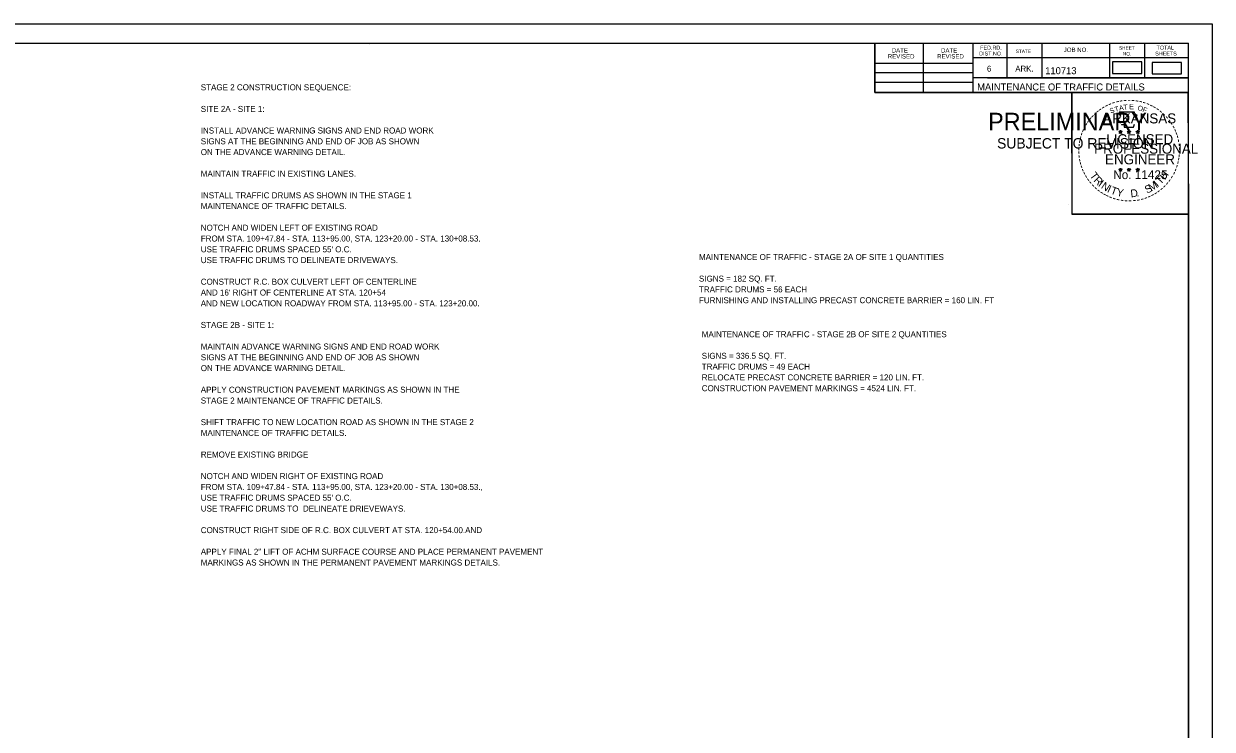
# Model space of a CAD drawing. Extents: x 1678017 to 1687792, y 404433 to 413488.
# Drawn here: x 1682229 to 1683417, y 411051 to 411756 of the extents above; entities that cross this region are included whole.
import ezdxf

# ---------------------------------------------------------------- set-up
doc = ezdxf.new("R2010")
doc.units = 0
for name, color, linetype in [('Default', 7, 'Continuous'), ('S_BUILDING', 7, 'Continuous'), ('S_GATE', 7, 'Continuous'), ('S_MSC_PT_SYM', 7, 'Continuous'), ('S_STREAM', 7, 'Continuous'), ('S_UNDERGROUND_CABLE', 7, 'Continuous')]:
    doc.layers.add(name, color=color, linetype=linetype)

msp = doc.modelspace()

# ---------------------------------------------------------------- linework, layer by layer
at = {"layer": 'Default'}
for points in [[(1683317.2, 411706.3), (1683346.4, 411706.3), (1683346.4, 411717.9), (1683317.2, 411717.9)], [(1683357, 411705.9), (1683386.2, 411705.9), (1683386.2, 411717.5), (1683357, 411717.5)]]:
    msp.add_lwpolyline(points, close=True, dxfattribs=at)
at = {"layer": 'S_BUILDING'}
for p, q in [((1681812.2, 411736.7), (1683393.1, 411736.7)), ((1682574.8, 411735.4), (1682574.8, 411735.4)), ((1682574.8, 411735.4), (1682574.8, 411735.4)), ((1683079.9, 411687.3), (1683079.9, 411736.7)), ((1683128.3, 411687.3), (1683128.3, 411736.7)), ((1683177.6, 411736.7), (1683177.6, 411687.3)), ((1683211.8, 411736.7), (1683211.8, 411702)), ((1683246.5, 411736.7), (1683246.5, 411702)), ((1683314.4, 411736.7), (1683314.4, 411702)), ((1683349.1, 411736.7), (1683349.1, 411702)), ((1683393.1, 410709.4), (1683393.1, 411736.7)), ((1683393.1, 411722), (1683177.6, 411722)), ((1683393.1, 411722.1), (1683393.1, 411722.1)), ((1683079.9, 411716.6), (1683177.6, 411716.6)), ((1683079.9, 411707.3), (1683177.6, 411707.3)), ((1683079.9, 411697.6), (1683177.6, 411697.6)), ((1683393.1, 411702), (1683177.6, 411702)), ((1683192.4, 411702), (1683393.1, 411702)), ((1683393.1, 411687.3), (1683079.9, 411687.3))]:
    msp.add_line(p, q, dxfattribs=at)
at = {"layer": 'S_GATE'}
for p, q in [((1683323.6, 411648.5), (1683325.3, 411648)), ((1683323.6, 411648.5), (1683324.8, 411648.3)), ((1683323.6, 411648.5), (1683324.7, 411647.9)), ((1683324.2, 411646.5), (1683325.3, 411648)), ((1683324.2, 411646.5), (1683324.9, 411647.7)), ((1683324.2, 411646.5), (1683325.3, 411647.6)), ((1683325.3, 411649.8), (1683325.1, 411648.6)), ((1683325.3, 411648), (1683325.3, 411649.8)), ((1683325.3, 411649.8), (1683325.5, 411648.6)), ((1683327, 411648.5), (1683325.3, 411648)), ((1683326.4, 411646.5), (1683325.3, 411648)), ((1683326.4, 411646.5), (1683325.3, 411647.6)), ((1683327, 411648.5), (1683325.6, 411648.3)), ((1683326.4, 411646.5), (1683325.7, 411648)), ((1683327, 411648.5), (1683326, 411648)), ((1683331.9, 411648.5), (1683333.7, 411648)), ((1683331.9, 411648.5), (1683333.2, 411648.3)), ((1683331.9, 411648.5), (1683333.1, 411647.9)), ((1683332.6, 411646.5), (1683333.7, 411648)), ((1683332.6, 411646.5), (1683333.2, 411647.7)), ((1683332.6, 411646.5), (1683333.6, 411647.6)), ((1683333.7, 411649.8), (1683333.4, 411648.6)), ((1683334.7, 411646.5), (1683333.6, 411647.6)), ((1683333.7, 411648), (1683333.7, 411649.8)), ((1683333.7, 411649.8), (1683333.9, 411648.6)), ((1683335.4, 411648.5), (1683333.7, 411648)), ((1683334.7, 411646.5), (1683333.7, 411648)), ((1683335.4, 411648.5), (1683334, 411648.3)), ((1683334.7, 411646.5), (1683334, 411648)), ((1683335.4, 411648.5), (1683334.4, 411648)), ((1683340.7, 411648.5), (1683342.5, 411647.9)), ((1683340.7, 411648.5), (1683342, 411648.3)), ((1683340.7, 411648.5), (1683341.9, 411647.9)), ((1683341.4, 411646.4), (1683342.5, 411647.9)), ((1683341.4, 411646.4), (1683342, 411647.7)), ((1683341.4, 411646.4), (1683342.5, 411647.5)), ((1683342.5, 411649.8), (1683342.3, 411648.5)), ((1683342.5, 411647.9), (1683342.5, 411649.8)), ((1683342.5, 411649.8), (1683342.7, 411648.5)), ((1683344.2, 411648.5), (1683342.5, 411647.9)), ((1683343.5, 411646.4), (1683342.5, 411647.9)), ((1683343.5, 411646.4), (1683342.5, 411647.5)), ((1683344.2, 411648.5), (1683342.8, 411648.2)), ((1683343.5, 411646.4), (1683342.9, 411647.9)), ((1683344.2, 411648.5), (1683343.2, 411648)), ((1683325.3, 411611.9), (1683325.1, 411610.7)), ((1683325.3, 411610.1), (1683325.3, 411611.9)), ((1683325.3, 411611.9), (1683325.5, 411610.7)), ((1683333.6, 411611.9), (1683333.4, 411610.7)), ((1683333.6, 411610.1), (1683333.6, 411611.9)), ((1683333.6, 411611.9), (1683333.9, 411610.7)), ((1683342.5, 411611.9), (1683342.3, 411610.6)), ((1683342.5, 411610.1), (1683342.5, 411611.9)), ((1683342.5, 411611.9), (1683342.7, 411610.6)), ((1683323.5, 411610.7), (1683325.3, 411610.1)), ((1683323.5, 411610.7), (1683324.8, 411610.5)), ((1683323.5, 411610.7), (1683324.7, 411610.1)), ((1683324.2, 411608.6), (1683325.3, 411610.1)), ((1683324.2, 411608.6), (1683324.8, 411609.9)), ((1683324.2, 411608.6), (1683325.3, 411609.7)), ((1683327, 411610.7), (1683325.3, 411610.1)), ((1683326.3, 411608.6), (1683325.3, 411610.1)), ((1683326.3, 411608.6), (1683325.3, 411609.7)), ((1683327, 411610.7), (1683325.6, 411610.4)), ((1683326.3, 411608.6), (1683325.7, 411610.1)), ((1683327, 411610.7), (1683326, 411610.2)), ((1683331.9, 411610.7), (1683333.6, 411610.1)), ((1683331.9, 411610.7), (1683333.1, 411610.5)), ((1683331.9, 411610.7), (1683333.1, 411610.1)), ((1683332.5, 411608.6), (1683333.6, 411610.1)), ((1683332.5, 411608.6), (1683333.2, 411609.9)), ((1683332.5, 411608.6), (1683333.6, 411609.7)), ((1683335.4, 411610.7), (1683333.6, 411610.1)), ((1683334.7, 411608.6), (1683333.6, 411610.1)), ((1683334.7, 411608.6), (1683333.6, 411609.7)), ((1683335.4, 411610.7), (1683333.9, 411610.4)), ((1683334.7, 411608.6), (1683334, 411610.1)), ((1683335.4, 411610.7), (1683334.3, 411610.2)), ((1683340.7, 411610.6), (1683342.5, 411610.1)), ((1683340.7, 411610.6), (1683342, 411610.4)), ((1683340.7, 411610.6), (1683341.9, 411610)), ((1683341.4, 411608.6), (1683342.5, 411610.1)), ((1683341.4, 411608.6), (1683342, 411609.8)), ((1683341.4, 411608.6), (1683342.5, 411609.7)), ((1683344.2, 411610.6), (1683342.5, 411610.1)), ((1683343.5, 411608.6), (1683342.5, 411610.1)), ((1683343.5, 411608.6), (1683342.5, 411609.7)), ((1683344.2, 411610.6), (1683342.8, 411610.4)), ((1683343.5, 411608.6), (1683342.8, 411610)), ((1683344.2, 411610.6), (1683343.2, 411610.1))]:
    msp.add_line(p, q, dxfattribs=at)
for points in [[(1683323.8, 411667.9), (1683325.1, 411663.8)], [(1683341.3, 411663.3), (1683342, 411664.7), (1683338.6, 411664.6), (1683339.3, 411667.9), (1683323.8, 411667.9)], [(1683325.3, 411649.8), (1683326.4, 411646.5), (1683323.6, 411648.5), (1683327, 411648.5), (1683324.2, 411646.5), (1683325.3, 411649.8)], [(1683326.2, 411655.8), (1683326.2, 411655.4), (1683329, 411655.3), (1683328.8, 411652.9), (1683338.1, 411652.9), (1683339.1, 411655.6)], [(1683333.7, 411649.8), (1683334.7, 411646.5), (1683331.9, 411648.5), (1683335.4, 411648.5), (1683332.6, 411646.5), (1683333.7, 411649.8)], [(1683342.5, 411649.8), (1683343.5, 411646.4), (1683340.7, 411648.5), (1683344.2, 411648.5), (1683341.4, 411646.4), (1683342.5, 411649.8)], [(1683325.3, 411611.9), (1683326.3, 411608.6), (1683323.5, 411610.7), (1683327, 411610.7), (1683324.2, 411608.6), (1683325.3, 411611.9)], [(1683333.6, 411611.9), (1683334.7, 411608.6), (1683331.9, 411610.7), (1683335.4, 411610.7), (1683332.5, 411608.6), (1683333.6, 411611.9)], [(1683342.5, 411611.9), (1683343.5, 411608.6), (1683340.7, 411610.6), (1683344.2, 411610.6), (1683341.4, 411608.6), (1683342.5, 411611.9)]]:
    msp.add_lwpolyline(points, dxfattribs=at)
for centre, radius in [((1683325.3, 411648), 0.861), ((1683325.3, 411648), 0.723), ((1683325.3, 411648), 0.579), ((1683325.3, 411648), 0.495), ((1683325.3, 411648), 0.374), ((1683325.3, 411648), 0.248), ((1683325.3, 411648), 0.148), ((1683333.6, 411648), 0.861), ((1683333.6, 411648), 0.723), ((1683333.6, 411648), 0.579), ((1683333.6, 411648), 0.495), ((1683333.6, 411648), 0.374), ((1683333.6, 411648), 0.248), ((1683333.6, 411648), 0.148), ((1683342.5, 411647.9), 0.861), ((1683342.5, 411647.9), 0.723), ((1683342.5, 411647.9), 0.579), ((1683342.5, 411647.9), 0.495), ((1683342.5, 411647.9), 0.374), ((1683342.5, 411647.9), 0.248), ((1683342.5, 411647.9), 0.148), ((1683325.3, 411610.1), 0.861), ((1683325.3, 411610.1), 0.723), ((1683325.3, 411610.1), 0.579), ((1683325.3, 411610.1), 0.495), ((1683325.3, 411610.1), 0.374), ((1683325.3, 411610.1), 0.248), ((1683325.3, 411610.1), 0.148), ((1683333.6, 411610.1), 0.861), ((1683333.6, 411610.1), 0.723), ((1683333.6, 411610.1), 0.579), ((1683333.6, 411610.1), 0.495), ((1683333.6, 411610.1), 0.374), ((1683333.6, 411610.1), 0.248), ((1683333.6, 411610.1), 0.148), ((1683342.5, 411610.1), 0.861), ((1683342.5, 411610.1), 0.723), ((1683342.5, 411610.1), 0.579), ((1683342.5, 411610.1), 0.495), ((1683342.5, 411610.1), 0.374), ((1683342.5, 411610.1), 0.248), ((1683342.5, 411610.1), 0.148)]:
    msp.add_circle(centre, radius, dxfattribs=at)
at = {"layer": 'S_STREAM'}
for p, q in [((1681750.2, 411756.1), (1683416.9, 411756.1)), ((1683273.3, 411575), (1683273.3, 411575))]:
    msp.add_line(p, q, dxfattribs=at)
for points in [[(1681750.2, 411756.1), (1683416.9, 411756.1), (1683416.9, 410689.5), (1681750.2, 410689.5)], [(1682981.8, 411736.7), (1683079.9, 411736.7), (1683079.9, 411687.3), (1683160.5, 411687.3), (1683276.5, 411687.3), (1683276.5, 411565.6), (1683393.1, 411565.6), (1683393.1, 410709.4), (1681812.2, 410709.4), (1681812.2, 411736.7)], [(1683276.5, 411687.3), (1683392.5, 411687.3), (1683393.1, 411565.6), (1683277.1, 411565.6)]]:
    msp.add_lwpolyline(points, close=True, dxfattribs=at)

# ---------------------------------------------------------------- texts
at = {"layer": 'S_BUILDING'}
for s, height, p in [('DATE', 4.4, (1683096.6, 411727.3)), ('DATE', 4.4, (1683145.9, 411727.3)), ('FED.RD.', 3.91, (1683185, 411730.3)), ('STATE', 3.42, (1683220.6, 411726.9)), ('JOB NO.', 4.4, (1683268.5, 411727.9)), ('SHEET', 3.42, (1683323.7, 411730.3)), ('TOTAL', 3.91, (1683361.3, 411730.3)), ('REVISED', 4.4, (1683092.7, 411721.4)), ('REVISED', 4.4, (1683142, 411721.4)), ('DIST.NO.', 3.91, (1683184, 411724.4)), ('NO.', 3.42, (1683327.6, 411724.4)), ('SHEETS', 3.91, (1683359.9, 411724.4)), ('6', 5.86, (1683191.8, 411708.3)), ('ARK.', 5.86, (1683220.1, 411708.3)), ('110713', 7, (1683250, 411705.7)), ('MAINTENANCE OF TRAFFIC DETAILS', 7, (1683182, 411689.4))]:
    msp.add_text(s, height=height, dxfattribs=at).set_placement(p)
at = {"layer": 'S_GATE'}
for s, height, rotation, p in [('-', 8, 36.2317, (1683305.3, 411666.8)), ('-', 8, 34.0636, (1683308.2, 411668.8)), ('-', 8, 28.7918, (1683311.2, 411670.6)), ('-', 8, 24.3072, (1683314.3, 411672.2)), ('S', 5, 21.594, (1683315.5, 411666.3)), ('-', 8, 19.1761, (1683317.5, 411673.6)), ('T', 5, 16.4036, (1683320.1, 411668)), ('-', 8, 13.6302, (1683321.3, 411674.8)), ('A', 5, 11.2132, (1683324.2, 411669.2)), ('-', 8, 10.2193, (1683324.6, 411675.6)), ('T', 5, 6.0228, (1683328.5, 411670.1)), ('-', 8, 5.8968, (1683328.3, 411676.1)), ('-', 8, 0.1862, (1683332.1, 411676.5)), ('E', 5, 0.8323, (1683334, 411670.6)), ('-', 8, 357.743, (1683335.8, 411676.4)), ('-', 8, 352.1617, (1683339.5, 411676.1)), ('O', 5, 350.4515, (1683342, 411669.6)), ('-', 8, 347.2049, (1683343.1, 411675.6)), ('F', 5, 340.0707, (1683346.8, 411668.4)), ('-', 8, 342.3362, (1683346.3, 411674.8)), ('-', 8, 337.8551, (1683349.9, 411673.7)), ('-', 8, 334.1211, (1683353.1, 411672.3)), ('-', 8, 329.6409, (1683356, 411670.9)), ('-', 8, 325.8627, (1683359.2, 411669.1)), ('-', 8, 54.2325, (1683294.4, 411655.2)), ('-', 8, 50.6142, (1683296.5, 411658)), ('-', 8, 48.4231, (1683298.5, 411660.4)), ('-', 8, 42.9622, (1683300.7, 411662.8)), ('-', 8, 38.9507, (1683302.9, 411664.9)), ('-', 8, 320.5297, (1683362.2, 411667)), ('-', 8, 315.5786, (1683365.2, 411664.5)), ('-', 8, 309.8797, (1683368.1, 411661.8)), ('-', 8, 306.6522, (1683370.7, 411658.8)), ('-', 8, 72.3945, (1683288.8, 411643.3)), ('-', 8, 67.7743, (1683289.9, 411646.4)), ('-', 8, 62.8713, (1683291.2, 411649.5)), ('-', 8, 58.0706, (1683292.8, 411652.5)), ('-', 7, 303.6753, (1683373.1, 411655.9)), ('-', 8, 299.6684, (1683374.7, 411652.9)), ('-', 8, 294.6628, (1683376.4, 411649.8)), ('-', 8, 290.5728, (1683377.6, 411647)), ('-', 8, 85.1863, (1683286.8, 411632.7)), ('-', 8, 81.2013, (1683287.2, 411636.1)), ('-', 8, 75.461, (1683287.9, 411639.7)), ('-', 8, 285.1233, (1683378.8, 411644.1)), ('-', 8, 280.5493, (1683379.8, 411640.4)), ('-', 8, 276.5962, (1683380.6, 411636.5)), ('-', 8, 94.1959, (1683286.9, 411625.6)), ('-', 8, 89.0622, (1683286.7, 411629.2)), ('-', 8, 98.9479, (1683287.2, 411622.2)), ('-', 8, 263.5172, (1683381, 411626.4)), ('-', 8, 274.3301, (1683380.9, 411632.9)), ('-', 8, 269.9407, (1683381.1, 411629.7)), ('-', 8, 101.7149, (1683287.9, 411618.6)), ('-', 8, 105.4578, (1683288.7, 411615.6)), ('-', 8, 109.0874, (1683289.8, 411612.4)), ('-', 8, 252.8681, (1683379.2, 411616.2)), ('-', 8, 255.7626, (1683380.1, 411619.8)), ('-', 8, 260.9953, (1683380.6, 411623.1)), ('-', 8, 114.0643, (1683291.1, 411609.4)), ('-', 8, 115.7289, (1683292.6, 411606.4)), ('-', 8, 120.4471, (1683294.4, 411603.4)), ('-', 8, 125.8934, (1683296.4, 411600.6)), ('T', 7.7, 306.0406, (1683294.1, 411604.3)), ('R', 7.7, 314.005, (1683297.9, 411599.1)), ('I', 7.7, 321.9694, (1683302.4, 411594.4)), ('T', 7.7, 46.6444, (1683365.2, 411594.8)), ('H', 7.7, 54.6088, (1683369.7, 411599.5)), ('-', 8, 233.8452, (1683372.8, 411602.6)), ('-', 8, 239.0712, (1683374.8, 411605.9)), ('-', 8, 244.6197, (1683376.8, 411609.6)), ('-', 8, 247.8887, (1683378.1, 411612.8)), ('-', 8, 130.7181, (1683298.7, 411597.9)), ('-', 8, 134.2238, (1683301.3, 411595.1)), ('-', 8, 138.9338, (1683303.9, 411592.8)), ('-', 8, 144.6463, (1683306.7, 411590.8)), ('-', 8, 148.0898, (1683309.5, 411588.9)), ('N', 7.7, 326.5002, (1683305.2, 411592.1)), ('I', 7.7, 335.3603, (1683311.3, 411588.1)), ('T', 7.7, 339.8912, (1683314.6, 411586.5)), ('Y', 7.7, 347.8556, (1683320.7, 411584.3)), ('D', 7.7, 6.3969, (1683335.6, 411582.5)), ('S', 7.7, 26.9312, (1683351.8, 411586.1)), ('M', 7.7, 32.6563, (1683356, 411588.2)), ('I', 7.7, 42.1136, (1683362.4, 411592.4)), ('-', 8, 215.7363, (1683362.9, 411592.1)), ('-', 8, 221.0851, (1683365.6, 411594.4)), ('-', 8, 225.7653, (1683368.2, 411597)), ('-', 8, 231.2538, (1683370.6, 411599.8)), ('-', 8, 151.5704, (1683312.4, 411587.3)), ('-', 8, 154.6002, (1683315, 411586.1)), ('-', 8, 158.5612, (1683318.1, 411584.8)), ('-', 8, 162.7983, (1683321.6, 411583.7)), ('-', 8, 167.5555, (1683325.1, 411582.9)), ('-', 8, 173.1155, (1683329, 411582.4)), ('-', 8, 176.5183, (1683332.7, 411582.1)), ('-', 8, 181.5918, (1683336.4, 411582.2)), ('-', 8, 185.8167, (1683340.5, 411582.6)), ('-', 8, 191.2858, (1683344.2, 411583.2)), ('.', 7.7, 13.7642, (1683341.5, 411583.1)), ('-', 8, 195.4743, (1683347.8, 411584.2)), ('-', 8, 200.7184, (1683351.2, 411585.4)), ('-', 8, 204.2516, (1683354.3, 411586.8)), ('-', 8, 207.3568, (1683357.4, 411588.4)), ('-', 8, 212.2491, (1683360.2, 411590.1))]:
    msp.add_text(s, height=height, rotation=rotation, dxfattribs=at).set_placement(p)
for s, height, p in [('ARKANSAS', 10, (1683308, 411656.5)), ('DWB', 0.05, (1683325.2, 411648)), ('DWB', 0.05, (1683333.6, 411648)), ('DWB', 0.05, (1683342.4, 411647.9)), ('PROFESSIONAL', 10, (1683298.9, 411626.2)), ('LICENSED', 10, (1683311, 411635.7)), ('ENGINEER', 10, (1683309.8, 411615.6)), ('No. 11425', 8.78, (1683318, 411600.8)), ('DWB', 0.05, (1683325.2, 411610.1)), ('DWB', 0.05, (1683333.6, 411610.1)), ('DWB', 0.05, (1683342.4, 411610.1))]:
    msp.add_text(s, height=height, dxfattribs=at).set_placement(p)
at = {"layer": 'S_MSC_PT_SYM'}
for s, p in [('STAGE 2 CONSTRUCTION SEQUENCE:', (1682406.2, 411689.6)), ('SITE 2A - SITE 1:', (1682406.2, 411668)), ('INSTALL ADVANCE WARNING SIGNS AND END ROAD WORK', (1682406.2, 411646.4)), ('SIGNS AT THE BEGINNING AND END OF JOB AS SHOWN', (1682406.2, 411635.6)), ('ON THE ADVANCE WARNING DETAIL.', (1682406.2, 411624.8)), ('MAINTAIN TRAFFIC IN EXISTING LANES.', (1682406.2, 411603.2)), ('INSTALL TRAFFIC DRUMS AS SHOWN IN THE STAGE 1', (1682406.2, 411581.6)), ('MAINTENANCE OF TRAFFIC DETAILS.', (1682406.2, 411570.8)), ('NOTCH AND WIDEN LEFT OF EXISTING ROAD ', (1682406.2, 411549.2)), ('FROM STA. 109+47.84 - STA. 113+95.00, STA. 123+20.00 - STA. 130+08.53.', (1682406.2, 411538.4)), ("USE TRAFFIC DRUMS SPACED 55' O.C.", (1682406.2, 411527.6)), ('USE TRAFFIC DRUMS TO DELINEATE DRIVEWAYS.', (1682406.2, 411516.8)), ('MAINTENANCE OF TRAFFIC - STAGE 2A OF SITE 1 QUANTITIES', (1682904, 411519.9)), ('CONSTRUCT R.C. BOX CULVERT LEFT OF CENTERLINE', (1682406.2, 411495.2)), ('TRAFFIC DRUMS = 56 EACH', (1682904, 411487.5)), ('SIGNS = 182 SQ. FT.', (1682904, 411498.3)), ("AND 16' RIGHT OF CENTERLINE AT STA. 120+54", (1682406.2, 411484.4)), ('FURNISHING AND INSTALLING PRECAST CONCRETE BARRIER = 160 LIN. FT', (1682904, 411476.7)), ('AND NEW LOCATION ROADWAY FROM STA. 113+95.00 - STA. 123+20.00.', (1682406.2, 411473.6)), ('STAGE 2B - SITE 1:', (1682406.2, 411452)), ('MAINTENANCE OF TRAFFIC - STAGE 2B OF SITE 2 QUANTITIES', (1682906.8, 411442.7)), ('MAINTAIN ADVANCE WARNING SIGNS AND END ROAD WORK', (1682406.2, 411430.4)), ('SIGNS AT THE BEGINNING AND END OF JOB AS SHOWN', (1682406.2, 411419.6)), ('SIGNS = 336.5 SQ. FT.', (1682906.8, 411421.1)), ('ON THE ADVANCE WARNING DETAIL.', (1682406.2, 411408.8)), ('TRAFFIC DRUMS = 49 EACH', (1682906.8, 411410.3)), ('RELOCATE PRECAST CONCRETE BARRIER = 120 LIN. FT.', (1682906.8, 411399.5)), ('APPLY CONSTRUCTION PAVEMENT MARKINGS AS SHOWN IN THE', (1682406.2, 411387.2)), ('CONSTRUCTION PAVEMENT MARKINGS = 4524 LIN. FT.', (1682906.8, 411388.7)), ('STAGE 2 MAINTENANCE OF TRAFFIC DETAILS.', (1682406.2, 411376.4)), ('SHIFT TRAFFIC TO NEW LOCATION ROAD AS SHOWN IN THE STAGE 2', (1682406.2, 411354.8)), ('MAINTENANCE OF TRAFFIC DETAILS.', (1682406.2, 411344)), ('REMOVE EXISTING BRIDGE', (1682406.2, 411322.4)), ('NOTCH AND WIDEN RIGHT OF EXISTING ROAD ', (1682406.2, 411300.8)), ('FROM STA. 109+47.84 - STA. 113+95.00, STA. 123+20.00 - STA. 130+08.53.,', (1682406.2, 411290)), ("USE TRAFFIC DRUMS SPACED 55' O.C.", (1682406.2, 411279.2)), ('USE TRAFFIC DRUMS TO  DELINEATE DRIEVEWAYS.', (1682406.2, 411268.4)), ('CONSTRUCT RIGHT SIDE OF R.C. BOX CULVERT AT STA. 120+54.00.AND', (1682406.2, 411246.8)), ('APPLY FINAL 2" LIFT OF ACHM SURFACE COURSE AND PLACE PERMANENT PAVEMENT', (1682406.2, 411225.2)), ('MARKINGS AS SHOWN IN THE PERMANENT PAVEMENT MARKINGS DETAILS.', (1682406.2, 411214.4))]:
    msp.add_text(s, height=6, dxfattribs=at).set_placement(p)
at = {"layer": 'S_UNDERGROUND_CABLE'}
for s, height, p in [('PRELIMINARY', 17.5, (1683192.9, 411649.6)), ('DWB', 0.05, (1683196.6, 411658.8)), ('SUBJECT TO REVISION', 10.376, (1683201.9, 411631.4))]:
    msp.add_text(s, height=height, dxfattribs=at).set_placement(p)

doc.saveas('drawing.dxf')
